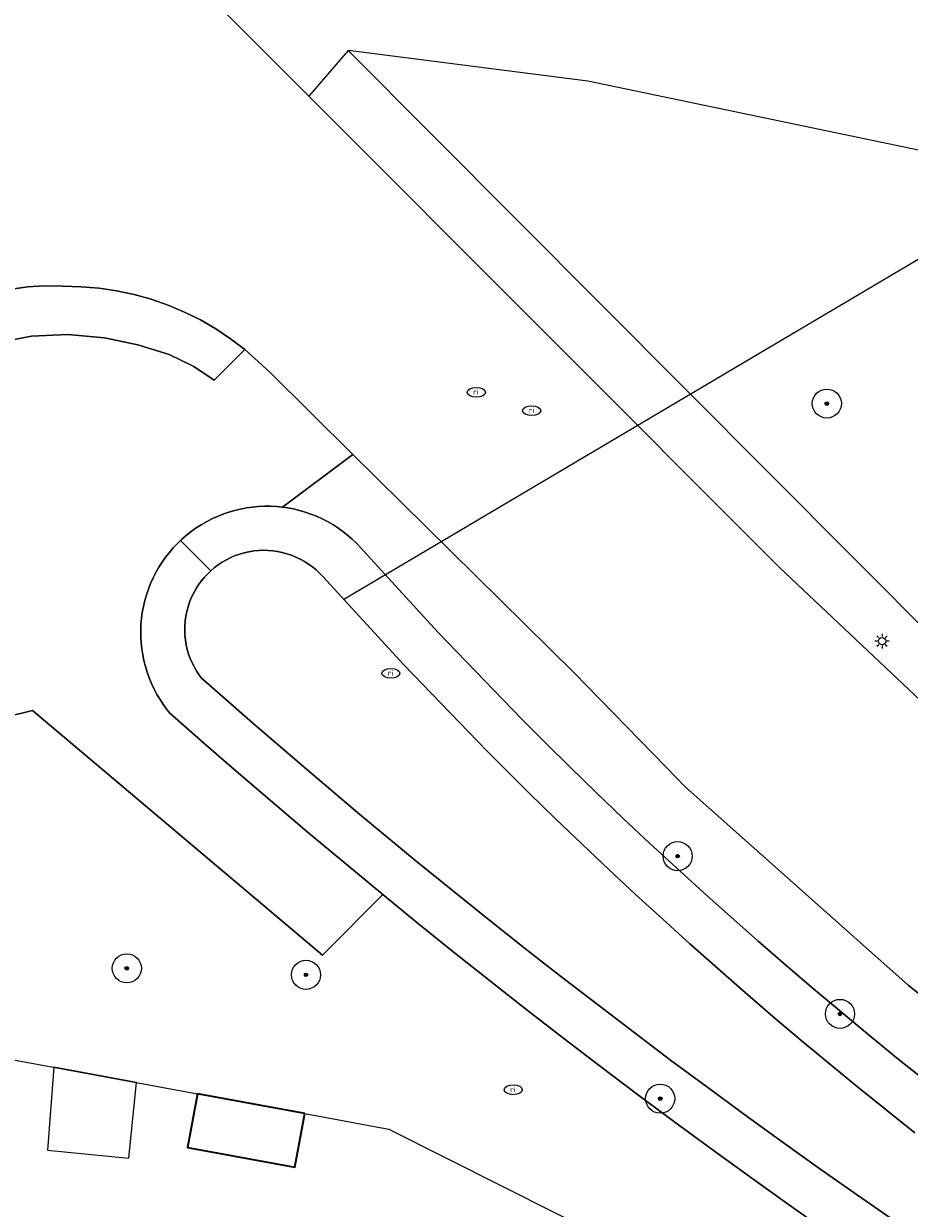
# Model space of a CAD drawing. Header units: metres. Extents: x 152610 to 160096, y 456114 to 462495.
# Tile 298 of 656: x 157361 to 157386, y 460351 to 460384. Entities that reach past the tile are written whole.
import ezdxf
from ezdxf.enums import TextEntityAlignment as Align

# ---------------------------------------------------------------- set-up
doc = ezdxf.new("R2010")
doc.units = ezdxf.units.M
doc.header["$LTSCALE"] = 0.5
doc.layers.get('0').update_dxf_attribs({"linetype": 'CONTINUOUS'})
for name, color, linetype, lineweight in [('B-PV-GR-BEPLANTING_CULTUUR_BOSPLANTSOEN-GV', 251, 'CONTINUOUS', 18), ('B-PV-GR-BOOM-S', 251, 'CONTINUOUS', 25), ('B-PV-IE-MEUBILAIR-S', 251, 'CONTINUOUS', 25), ('B-PV-KW-KUNSTWERK_DUIKER-G', 251, 'CONTINUOUS', 18), ('B-PV-OG-BEBOUWING-GV', 6, 'CONTINUOUS', 35), ('B-PV-OG-BEBOUWING_OVERBOUWING-GV', 251, 'CONTINUOUS', 18), ('B-PV-OG-TERREIN_BEGROEID-GV', 251, 'CONTINUOUS', 18), ('B-PV-OG-TERREIN_OEVER-GV', 251, 'CONTINUOUS', 18), ('B-PV-OG-WATER_SLOOT-GV', 251, 'CONTINUOUS', 18), ('B-PV-VH-OPENVERHARDING_STRAATBAKSTEEN-GV', 251, 'CONTINUOUS', 18), ('B-PV-VH-OPENVERHARDING_TEGEL-GV', 251, 'CONTINUOUS', 18)]:
    doc.layers.add(name, color=color, linetype=linetype, lineweight=lineweight)
doc.styles.add('NLCS-ISO', font='NLCS-ISO.ttf')

# ---------------------------------------------------------------- blocks, each defined once
blk = doc.blocks.new('SIE-MEUBILAIR_PAAL_LICHTMAST-SO')
for points in [[(-0.62, 0), (-1, 0)], [(-0.71, 0.71), (-0.44, 0.44)], [(0, 1), (0, 0.62)], [(0.44, 0.44), (0.71, 0.71)], [(1, 0), (0.62, 0)], [(-0.71, -0.71), (-0.44, -0.44)], [(0, -0.62), (0, -1)], [(0.44, -0.44), (0.71, -0.71)]]:
    blk.add_lwpolyline(points)
blk.add_circle((0, 0), 0.5)
blk = doc.blocks.new('SIE-MEUBILAIR_PUT_RIOOLPUT-SO')
blk.add_ellipse((0, 0), major_axis=(1.25, 0), ratio=0.54)
at = {"style": 'NLCS-ISO'}
blk.add_text('ri', height=0.75, dxfattribs=at).set_placement((-0.04, 0.07), align=Align.MIDDLE_CENTER)
blk = doc.blocks.new('SGR-BOOM_GBKN-SO')
at = {"linetype": 'ByBlock', "lineweight": 18}
h = blk.add_hatch(color=0, dxfattribs=at)
h.dxf.hatch_style = 1
edge = h.paths.add_edge_path()
edge.add_arc((0, 0), 0.25, 0, 360)
at = {"color": 0, "linetype": 'ByBlock', "lineweight": 18}
for radius in [2, 0.25]:
    blk.add_circle((0, 0), radius, dxfattribs=at)
at = {"color": 0, "linetype": 'ByBlock', "lineweight": 18, "style": 'NLCS-ISO'}
blk.add_attdef('SOORT', (2.5, 0), '', height=1.5, dxfattribs=at)

msp = doc.modelspace()

# ---------------------------------------------------------------- linework, layer by layer
at = {"layer": 'B-PV-GR-BEPLANTING_CULTUUR_BOSPLANTSOEN-GV', "flags": 128}
for points in [[(157383.434, 460350.47), (157382.394, 460351.204), (157381.359, 460351.944), (157380.329, 460352.691), (157379.303, 460353.444), (157378.283, 460354.204), (157377.266, 460354.97), (157376.255, 460355.743), (157375.249, 460356.522), (157374.247, 460357.307), (157373.251, 460358.098), (157372.26, 460358.896), (157371.273, 460359.7), (157369.614, 460358.038), (157361.64, 460364.767), (157348.855, 460361.608)], [(157348.516, 460357.484), (157366.178, 460354.22), (157369.128, 460353.675), (157371.439, 460353.248), (157394.603, 460341.589)]]:
    msp.add_lwpolyline(points, dxfattribs=at)
at = {"layer": 'B-PV-KW-KUNSTWERK_DUIKER-G', "flags": 128}
msp.add_lwpolyline([(157392.578, 460381.073), (157370.201, 460367.823)], dxfattribs=at)
at = {"layer": 'B-PV-OG-BEBOUWING-GV', "flags": 128}
msp.add_lwpolyline([(157369.128, 460353.675), (157366.178, 460354.22), (157365.905, 460352.745), (157368.856, 460352.2)], close=True, dxfattribs=at)
at = {"layer": 'B-PV-OG-BEBOUWING_OVERBOUWING-GV', "flags": 128}
msp.add_lwpolyline([(157364.502, 460354.53), (157362.225, 460354.951), (157362.052, 460352.666), (157364.289, 460352.447)], close=True, dxfattribs=at)
at = {"layer": 'B-PV-OG-TERREIN_BEGROEID-GV', "flags": 128}
msp.add_lwpolyline([(157411.239, 460390.527), (157402.52, 460391.834), (157403.123, 460388.566), (157403.515, 460385.924), (157403.637, 460383.946), (157403.089, 460381.311), (157401.829, 460379.328), (157400.525, 460378.527), (157398.431, 460377.703), (157396.231, 460377.269), (157394.568, 460377.301), (157392.921, 460377.608), (157391.771, 460378.26), (157390.443, 460379.257), (157376.917, 460382.077), (157370.318, 460382.922), (157386.552, 460366.627), (157398.16, 460363.204), (157399.619, 460362.774), (157399.799, 460363.204)], close=True, dxfattribs=at)
for points in [[(157348.855, 460361.608), (157361.64, 460364.767), (157369.614, 460358.038), (157371.273, 460359.7), (157369.183, 460361.438), (157367.116, 460363.204), (157366.266, 460363.944), (157365.421, 460364.689), (157365.339, 460364.792), (157365.24, 460364.926), (157365.148, 460365.065), (157365.063, 460365.208), (157364.984, 460365.356), (157364.913, 460365.506), (157364.85, 460365.66), (157364.793, 460365.817), (157364.744, 460365.977), (157364.703, 460366.138), (157364.67, 460366.301), (157364.645, 460366.466), (157364.627, 460366.632), (157364.618, 460366.798), (157364.616, 460366.965), (157364.623, 460367.132), (157364.637, 460367.298), (157364.66, 460367.463), (157364.69, 460367.627), (157364.728, 460367.789), (157364.774, 460367.949), (157364.828, 460368.107), (157364.889, 460368.262), (157364.957, 460368.414), (157365.033, 460368.563), (157365.115, 460368.708), (157365.205, 460368.848), (157365.301, 460368.984), (157365.404, 460369.116), (157365.512, 460369.242), (157365.627, 460369.363), (157365.713, 460369.445), (157365.747, 460369.478), (157365.873, 460369.588), (157366.004, 460369.691), (157366.14, 460369.788), (157366.28, 460369.878), (157366.424, 460369.961), (157366.573, 460370.038), (157366.724, 460370.107), (157366.879, 460370.169), (157367.037, 460370.223), (157367.197, 460370.27), (157367.359, 460370.309), (157367.522, 460370.34), (157367.688, 460370.363), (157367.853, 460370.379), (157368.02, 460370.386), (157368.187, 460370.385), (157368.353, 460370.377), (157368.519, 460370.36), (157370.451, 460371.811), (157368.173, 460374.061), (157367.844, 460374.371), (157367.48, 460374.697), (157366.639, 460373.858), (157366.081, 460374.234), (157365.396, 460374.558), (157364.541, 460374.826), (157363.624, 460375.023), (157362.612, 460375.115), (157361.615, 460375.069), (157360.697, 460374.894)], [(157389.695, 460354.044), (157385.721, 460357.208), (157379.584, 460362.678), (157379.07, 460363.204), (157376.525, 460365.812), (157370.451, 460371.811), (157368.519, 460370.36), (157368.654, 460370.341), (157368.817, 460370.31), (157368.979, 460370.271), (157369.139, 460370.224), (157369.297, 460370.17), (157369.452, 460370.109), (157369.604, 460370.04), (157369.752, 460369.963), (157369.896, 460369.88), (157370.036, 460369.79), (157370.172, 460369.694), (157370.303, 460369.59), (157370.429, 460369.481), (157370.549, 460369.366), (157372.796, 460366.913), (157375.107, 460364.521), (157375.767, 460363.86), (157376.432, 460363.204), (157377.153, 460362.503), (157377.88, 460361.808), (157378.613, 460361.119), (157379.35, 460360.436), (157380.093, 460359.759), (157380.842, 460359.087), (157381.596, 460358.422), (157382.355, 460357.762), (157383.12, 460357.109), (157383.889, 460356.462), (157384.664, 460355.821), (157385.444, 460355.186), (157386.228, 460354.557)]]:
    msp.add_lwpolyline(points, dxfattribs=at)
at = {"layer": 'B-PV-OG-TERREIN_OEVER-GV', "flags": 128}
for points in [[(157386.228, 460354.557), (157385.444, 460355.186), (157384.664, 460355.821), (157383.889, 460356.462), (157383.12, 460357.109), (157382.355, 460357.762), (157381.596, 460358.422), (157380.842, 460359.087), (157380.093, 460359.759), (157379.35, 460360.436), (157378.613, 460361.119), (157377.88, 460361.808), (157377.153, 460362.503), (157376.432, 460363.204), (157375.767, 460363.86), (157375.107, 460364.521), (157372.796, 460366.913), (157370.549, 460369.366), (157370.429, 460369.481), (157370.303, 460369.59), (157370.172, 460369.694), (157370.036, 460369.79), (157369.896, 460369.88), (157369.752, 460369.963), (157369.604, 460370.04), (157369.452, 460370.109), (157369.297, 460370.17), (157369.139, 460370.224), (157368.979, 460370.271), (157368.817, 460370.31), (157368.654, 460370.341), (157368.519, 460370.36), (157368.353, 460370.377), (157368.187, 460370.385), (157368.02, 460370.386), (157367.853, 460370.379), (157367.688, 460370.363), (157367.522, 460370.34), (157367.359, 460370.309), (157367.197, 460370.27), (157367.037, 460370.223), (157366.879, 460370.169), (157366.724, 460370.107), (157366.573, 460370.038), (157366.424, 460369.961), (157366.28, 460369.878), (157366.14, 460369.788), (157366.004, 460369.691), (157365.873, 460369.588), (157365.747, 460369.478), (157365.713, 460369.445), (157366.544, 460368.612), (157366.645, 460368.698), (157366.75, 460368.777), (157366.86, 460368.85), (157366.975, 460368.915), (157367.093, 460368.974), (157367.214, 460369.026), (157367.339, 460369.07), (157367.466, 460369.107), (157367.594, 460369.135), (157367.725, 460369.156), (157367.856, 460369.169), (157367.988, 460369.174), (157368.12, 460369.171), (157368.251, 460369.16), (157368.382, 460369.141), (157368.511, 460369.115), (157368.639, 460369.08), (157368.764, 460369.038), (157368.886, 460368.988), (157369.005, 460368.931), (157369.12, 460368.867), (157369.232, 460368.796), (157369.339, 460368.718), (157369.44, 460368.635), (157369.537, 460368.545), (157369.628, 460368.449), (157371.856, 460366.018), (157374.146, 460363.646), (157374.366, 460363.425), (157374.586, 460363.204), (157375.303, 460362.492), (157376.026, 460361.787), (157376.754, 460361.087), (157377.488, 460360.392), (157378.227, 460359.704), (157378.972, 460359.022), (157379.722, 460358.345), (157380.478, 460357.674), (157381.238, 460357.01), (157382.005, 460356.351), (157382.776, 460355.699), (157383.552, 460355.052), (157384.333, 460354.412), (157385.12, 460353.778), (157385.911, 460353.15)], [(157385.374, 460350.705), (157384.332, 460351.429), (157383.294, 460352.16), (157382.262, 460352.898), (157381.233, 460353.642), (157380.21, 460354.392), (157379.191, 460355.149), (157378.177, 460355.912), (157377.168, 460356.682), (157376.164, 460357.458), (157375.164, 460358.24), (157374.17, 460359.029), (157373.18, 460359.824), (157372.196, 460360.625), (157370.647, 460361.907), (157369.11, 460363.204), (157367.691, 460364.426), (157366.283, 460365.662), (157366.231, 460365.733), (157366.157, 460365.843), (157366.091, 460365.957), (157366.031, 460366.074), (157365.979, 460366.196), (157365.934, 460366.32), (157365.897, 460366.446), (157365.868, 460366.575), (157365.846, 460366.705), (157365.832, 460366.837), (157365.827, 460366.968), (157365.829, 460367.1), (157365.839, 460367.232), (157365.858, 460367.363), (157365.884, 460367.492), (157365.918, 460367.62), (157365.959, 460367.745), (157366.008, 460367.867), (157366.065, 460367.987), (157366.128, 460368.102), (157366.199, 460368.214), (157366.276, 460368.321), (157366.359, 460368.424), (157366.449, 460368.521), (157366.544, 460368.612), (157365.713, 460369.445), (157365.627, 460369.363), (157365.512, 460369.242), (157365.404, 460369.116), (157365.301, 460368.984), (157365.205, 460368.848), (157365.115, 460368.708), (157365.033, 460368.563), (157364.957, 460368.414), (157364.889, 460368.262), (157364.828, 460368.107), (157364.774, 460367.949), (157364.728, 460367.789), (157364.69, 460367.627), (157364.66, 460367.463), (157364.637, 460367.298), (157364.623, 460367.132), (157364.616, 460366.965), (157364.618, 460366.798), (157364.627, 460366.632), (157364.645, 460366.466), (157364.67, 460366.301), (157364.703, 460366.138), (157364.744, 460365.977), (157364.793, 460365.817), (157364.85, 460365.66), (157364.913, 460365.506), (157364.984, 460365.356), (157365.063, 460365.208), (157365.148, 460365.065), (157365.24, 460364.926), (157365.339, 460364.792), (157365.421, 460364.689), (157366.266, 460363.944), (157367.116, 460363.204), (157369.183, 460361.438), (157371.273, 460359.7), (157372.26, 460358.896), (157373.251, 460358.098), (157374.247, 460357.307), (157375.249, 460356.522), (157376.255, 460355.743), (157377.266, 460354.97), (157378.283, 460354.204), (157379.303, 460353.444), (157380.329, 460352.691), (157381.359, 460351.944), (157382.394, 460351.204), (157383.434, 460350.47)]]:
    msp.add_lwpolyline(points, dxfattribs=at)
at = {"layer": 'B-PV-OG-WATER_SLOOT-GV', "flags": 128}
msp.add_lwpolyline([(157385.911, 460353.15), (157385.12, 460353.778), (157384.333, 460354.412), (157383.552, 460355.052), (157382.776, 460355.699), (157382.005, 460356.351), (157381.238, 460357.01), (157380.478, 460357.674), (157379.722, 460358.345), (157378.972, 460359.022), (157378.227, 460359.704), (157377.488, 460360.392), (157376.754, 460361.087), (157376.026, 460361.787), (157375.303, 460362.492), (157374.586, 460363.204), (157374.366, 460363.425), (157374.146, 460363.646), (157371.856, 460366.018), (157369.628, 460368.449), (157369.537, 460368.545), (157369.44, 460368.635), (157369.339, 460368.718), (157369.232, 460368.796), (157369.12, 460368.867), (157369.005, 460368.931), (157368.886, 460368.988), (157368.764, 460369.038), (157368.639, 460369.08), (157368.511, 460369.115), (157368.382, 460369.141), (157368.251, 460369.16), (157368.12, 460369.171), (157367.988, 460369.174), (157367.856, 460369.169), (157367.725, 460369.156), (157367.594, 460369.135), (157367.466, 460369.107), (157367.339, 460369.07), (157367.214, 460369.026), (157367.093, 460368.974), (157366.975, 460368.915), (157366.86, 460368.85), (157366.75, 460368.777), (157366.645, 460368.698), (157366.544, 460368.612), (157366.449, 460368.521), (157366.359, 460368.424), (157366.276, 460368.321), (157366.199, 460368.214), (157366.128, 460368.102), (157366.065, 460367.987), (157366.008, 460367.867), (157365.959, 460367.745), (157365.918, 460367.62), (157365.884, 460367.492), (157365.858, 460367.363), (157365.839, 460367.232), (157365.829, 460367.1), (157365.827, 460366.968), (157365.832, 460366.837), (157365.846, 460366.705), (157365.868, 460366.575), (157365.897, 460366.446), (157365.934, 460366.32), (157365.979, 460366.196), (157366.031, 460366.074), (157366.091, 460365.957), (157366.157, 460365.843), (157366.231, 460365.733), (157366.283, 460365.662), (157367.691, 460364.426), (157369.11, 460363.204), (157370.647, 460361.907), (157372.196, 460360.625), (157373.18, 460359.824), (157374.17, 460359.029), (157375.164, 460358.24), (157376.164, 460357.458), (157377.168, 460356.682), (157378.177, 460355.912), (157379.191, 460355.149), (157380.21, 460354.392), (157381.233, 460353.642), (157382.262, 460352.898), (157383.294, 460352.16), (157384.332, 460351.429), (157385.374, 460350.705)], dxfattribs=at)
at = {"layer": 'B-PV-VH-OPENVERHARDING_STRAATBAKSTEEN-GV', "flags": 128}
for points in [[(157388.008, 460363.204), (157382.187, 460368.704), (157369.242, 460381.67), (157362.31, 460388.613)], [(157361.065, 460376.362), (157361.513, 460376.423), (157361.959, 460376.446), (157362.469, 460376.441), (157362.981, 460376.426), (157363.469, 460376.385), (157363.954, 460376.313), (157364.433, 460376.211), (157364.905, 460376.079), (157365.367, 460375.918), (157365.819, 460375.728), (157366.258, 460375.51), (157366.682, 460375.265), (157367.09, 460374.993), (157367.48, 460374.697), (157367.844, 460374.371), (157368.173, 460374.061), (157370.451, 460371.811), (157376.525, 460365.812), (157379.07, 460363.204), (157379.584, 460362.678), (157385.721, 460357.208), (157389.695, 460354.044)]]:
    msp.add_lwpolyline(points, dxfattribs=at)
at = {"layer": 'B-PV-VH-OPENVERHARDING_TEGEL-GV', "flags": 128}
for points in [[(157386.552, 460366.627), (157370.318, 460382.922), (157369.242, 460381.67), (157382.187, 460368.704), (157388.008, 460363.204)], [(157360.697, 460374.894), (157361.615, 460375.069), (157362.612, 460375.115), (157363.624, 460375.023), (157364.541, 460374.826), (157365.396, 460374.558), (157366.081, 460374.234), (157366.639, 460373.858), (157367.48, 460374.697), (157367.09, 460374.993), (157366.682, 460375.265), (157366.258, 460375.51), (157365.819, 460375.728), (157365.367, 460375.918), (157364.905, 460376.079), (157364.433, 460376.211), (157363.954, 460376.313), (157363.469, 460376.385), (157362.981, 460376.426), (157362.469, 460376.441), (157361.959, 460376.446), (157361.513, 460376.423), (157361.065, 460376.362)]]:
    msp.add_lwpolyline(points, dxfattribs=at)

# ---------------------------------------------------------------- block references
at = {"layer": 'B-PV-GR-BOOM-S', "xscale": 0.2, "yscale": 0.2, "zscale": 0.2}
for p in [(157383.486, 460373.21), (157379.383, 460360.758), (157364.234, 460357.672), (157369.161, 460357.493), (157383.849, 460356.419), (157378.904, 460354.087)]:
    msp.add_blockref('SGR-BOOM_GBKN-SO', p, dxfattribs=at)
at = {"layer": 'B-PV-IE-MEUBILAIR-S', "xscale": 0.2, "yscale": 0.2, "zscale": 0.2}
for name, p in [('SIE-MEUBILAIR_PUT_RIOOLPUT-SO', (157373.846, 460373.519)), ('SIE-MEUBILAIR_PUT_RIOOLPUT-SO', (157375.369, 460373.015)), ('SIE-MEUBILAIR_PAAL_LICHTMAST-SO', (157385.005, 460366.674)), ('SIE-MEUBILAIR_PUT_RIOOLPUT-SO', (157371.497, 460365.786)), ('SIE-MEUBILAIR_PUT_RIOOLPUT-SO', (157374.862, 460354.33))]:
    msp.add_blockref(name, p, dxfattribs=at)

doc.saveas('drawing.dxf')
